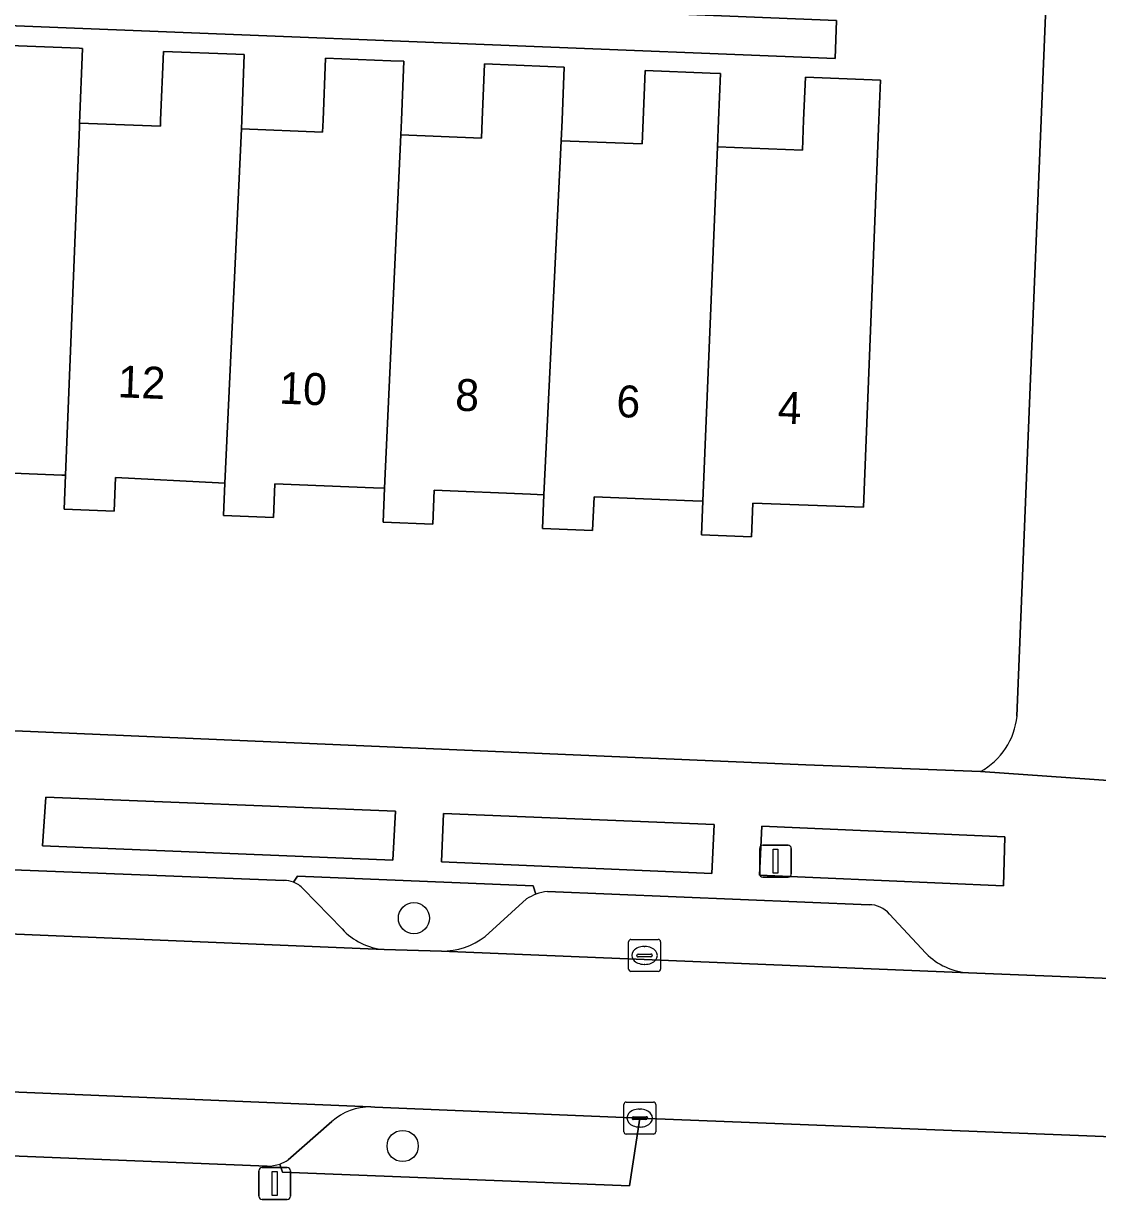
# Model space of a CAD drawing. Extents: x 161354 to 162026, y 386504 to 387460.
# Drawn here: x 161592.34 to 161626.01, y 387216.17 to 387253.03 of the extents above; entities that cross this region are included whole.
import ezdxf

# ---------------------------------------------------------------- set-up
doc = ezdxf.new("R2010")
doc.units = 0
for name, color, linetype in [('IMGEO_Boom', 7, 'Continuous'), ('IMGEO_Erf', 7, 'Continuous'), ('IMGEO_Groenvoorziening', 7, 'Continuous'), ('IMGEO_Kolk', 7, 'Continuous'), ('IMGEO_Lichtmast', 7, 'Continuous'), ('IMGEO_Pand', 7, 'Continuous'), ('IMGEO_Pand_nummerreeks', 7, 'Continuous'), ('IMGEO_Parkeervlak_open', 7, 'Continuous'), ('IMGEO_Rijbaan_lokaal_open', 7, 'Continuous'), ('IMGEO_Voetpad_open', 7, 'Continuous')]:
    doc.layers.add(name, color=color, linetype=linetype)

msp = doc.modelspace()

# ---------------------------------------------------------------- linework, layer by layer
at = {"layer": 'IMGEO_Boom'}
for centre in [(161604.578, 387224.987), (161604.225, 387217.844)]:
    msp.add_circle(centre, 0.489, dxfattribs=at)
at = {"layer": 'IMGEO_Erf'}
for points in [[(161623.487, 387231.32), (161623.903, 387241.645), (161624.246, 387250), (161624.983, 387267.974), (161625.457, 387280.654)], [(161550.176, 387252.756), (161584.82, 387251.403), (161584.961, 387254.538), (161582.48, 387262.469), (161577.049, 387259.255), (161576.237, 387260.627), (161582.187, 387263.651), (161581.615, 387265.851), (161581.048, 387267.337), (161580.643, 387268.039), (161582.505, 387268.039), (161582.293, 387266.598), (161582.579, 387265.409), (161583.313, 387263.061), (161584.354, 387259.724), (161585.906, 387254.436), (161617.831, 387253.127), (161617.782, 387251.931), (161586.329, 387253.184), (161585.49, 387231.146), (161616.871, 387229.793), (161622.343, 387229.58)], [(161591.908, 387252.34), (161594.082, 387252.254), (161594.186, 387252.25), (161594.094, 387249.911), (161596.629, 387249.815), (161596.636, 387250), (161596.722, 387252.155), (161598.996, 387252.065), (161599.259, 387252.055), (161599.178, 387250), (161599.167, 387249.73), (161601.712, 387249.63), (161601.727, 387250), (161601.803, 387251.943), (161603.85, 387251.862), (161604.257, 387251.846), (161604.183, 387250), (161604.165, 387249.543), (161606.699, 387249.442), (161606.721, 387250), (161606.791, 387251.766), (161608.775, 387251.687), (161609.29, 387251.667), (161609.224, 387250), (161609.198, 387249.357), (161611.738, 387249.256), (161611.767, 387250), (161611.829, 387251.556), (161613.869, 387251.475), (161614.188, 387251.462), (161614.13, 387250), (161614.097, 387249.162), (161616.76, 387249.056), (161616.797, 387250), (161616.851, 387251.353), (161619.205, 387251.26), (161619.155, 387250), (161618.675, 387237.87), (161615.206, 387237.997), (161615.163, 387236.936), (161613.593, 387236.999), (161613.636, 387238.06), (161613.328, 387238.072), (161610.225, 387238.198), (161610.182, 387237.137), (161608.612, 387237.2), (161608.655, 387238.261), (161608.234, 387238.278), (161605.215, 387238.4), (161605.172, 387237.339), (161603.612, 387237.402), (161603.655, 387238.463), (161603.31, 387238.477), (161600.214, 387238.602), (161600.171, 387237.541), (161598.611, 387237.604), (161598.653, 387238.625), (161598.453, 387238.635), (161595.223, 387238.804), (161595.18, 387237.743), (161593.61, 387237.807), (161593.653, 387238.868), (161593.542, 387238.872), (161590.213, 387239.007)]]:
    msp.add_lwpolyline(points, dxfattribs=at)
msp.add_arc((161621.261, 387231.538), 2.237, 298.9342, 354.4183, dxfattribs=at)
at = {"layer": 'IMGEO_Groenvoorziening'}
for points in [[(161603.914, 387226.806), (161603.999, 387228.342), (161593.035, 387228.775), (161592.93, 387227.252)], [(161613.92, 387226.389), (161613.988, 387227.923), (161605.507, 387228.266), (161605.445, 387226.752)], [(161623.067, 387226.001), (161623.106, 387227.54), (161615.484, 387227.872), (161615.415, 387226.331)]]:
    msp.add_lwpolyline(points, close=True, dxfattribs=at)
for points in [[(161608.403, 387225.737), (161608.319, 387225.999), (161600.928, 387226.299), (161600.806, 387226.113)], [(161601.105, 387225.909), (161602.323, 387224.649)], [(161606.807, 387224.416), (161608.11, 387225.588)], [(161603.641, 387224.004), (161605.438, 387223.956)], [(161611.659, 387218.72), (161603.35, 387219.067), (161603.228, 387219.072)], [(161600.37, 387217.28), (161600.457, 387217.027), (161611.335, 387216.596), (161611.659, 387218.72)], [(161602.005, 387218.615), (161600.634, 387217.408)]]:
    msp.add_lwpolyline(points, dxfattribs=at)
for centre, radius, start, end in [((161600.529, 387225.386), 0.778, 42.239, 69.1516), ((161608.891, 387224.415), 1.409, 110.2577, 123.6519), ((161603.817, 387226.032), 2.036, 222.7993, 265.0485), ((161605.485, 387226.082), 2.127, 268.7248, 308.4211), ((161603.213, 387217.247), 1.825, 89.5363, 131.4423), ((161599.979, 387218.423), 1.208, 288.8887, 302.844)]:
    msp.add_arc(centre, radius, start, end, dxfattribs=at)
at = {"layer": 'IMGEO_Kolk'}
for p, q in [((161611.309, 387223.393), (161611.309, 387224.245)), ((161611.384, 387224.319), (161612.236, 387224.319)), ((161611.797, 387224.099), (161611.822, 387224.099)), ((161612.31, 387224.245), (161612.31, 387223.393)), ((161611.568, 387223.813), (161611.568, 387223.825)), ((161612.006, 387223.776), (161611.608, 387223.776)), ((161611.611, 387223.862), (161612.009, 387223.862)), ((161612.052, 387223.825), (161612.052, 387223.813)), ((161612.236, 387223.319), (161611.384, 387223.319)), ((161611.82, 387223.539), (161611.795, 387223.539)), ((161611.233, 387219.22), (161612.085, 387219.22)), ((161611.158, 387218.294), (161611.158, 387219.146)), ((161611.646, 387219), (161611.671, 387219)), ((161612.159, 387219.146), (161612.159, 387218.294)), ((161611.417, 387218.714), (161611.417, 387218.726)), ((161611.855, 387218.677), (161611.457, 387218.677)), ((161611.46, 387218.763), (161611.858, 387218.763)), ((161611.901, 387218.726), (161611.901, 387218.714)), ((161612.085, 387218.22), (161611.233, 387218.22)), ((161611.669, 387218.44), (161611.644, 387218.44))]:
    msp.add_line(p, q, dxfattribs=at)
for points in [[(161611.309, 387223.393), (161611.309, 387224.245)], [(161611.384, 387224.319), (161612.236, 387224.319)], [(161612.31, 387224.245), (161612.31, 387223.393)], [(161612.236, 387223.319), (161611.384, 387223.319)], [(161611.233, 387219.22), (161612.085, 387219.22)], [(161611.158, 387218.294), (161611.158, 387219.146)], [(161612.159, 387219.146), (161612.159, 387218.294)], [(161612.085, 387218.22), (161611.233, 387218.22)]]:
    msp.add_lwpolyline(points, dxfattribs=at)
for centre, radius, start, end in [((161611.386, 387224.243), 0.0765, 91.552, 178.448), ((161611.386, 387224.243), 0.0765, 91.552, 178.448), ((161612.234, 387224.243), 0.0765, 1.552, 88.448), ((161612.234, 387224.243), 0.0765, 1.552, 88.448), ((161611.608, 387223.822), 0.0403, 85.8775, 175.7526), ((161611.605, 387223.812), 0.0366, 178.938, 274.7102), ((161612.009, 387223.819), 0.043, 264.8664, 352.4533), ((161612.013, 387223.824), 0.0386, 1.7309, 96.639), ((161611.386, 387223.395), 0.0765, 181.552, 268.448), ((161611.386, 387223.395), 0.0765, 181.552, 268.448), ((161612.234, 387223.395), 0.0765, 271.552, 358.448), ((161612.234, 387223.395), 0.0765, 271.552, 358.448), ((161611.235, 387219.144), 0.0765, 91.552, 178.448), ((161611.235, 387219.144), 0.0765, 91.552, 178.448), ((161612.083, 387219.144), 0.0765, 1.552, 88.448), ((161612.083, 387219.144), 0.0765, 1.552, 88.448), ((161611.457, 387218.723), 0.0403, 85.8775, 175.7526), ((161611.454, 387218.713), 0.0366, 178.938, 274.7102), ((161611.858, 387218.72), 0.043, 264.8664, 352.4533), ((161611.862, 387218.725), 0.0386, 1.7309, 96.639), ((161611.235, 387218.296), 0.0765, 181.552, 268.448), ((161611.235, 387218.296), 0.0765, 181.552, 268.448), ((161612.083, 387218.296), 0.0765, 271.552, 358.448), ((161612.083, 387218.296), 0.0765, 271.552, 358.448)]:
    msp.add_arc(centre, radius, start, end, dxfattribs=at)
for centre, major_axis, ratio, start_param, end_param in [((161611.796, 387223.819), (-0.387, 0.002), 0.722429, 4.712389, 7.853982), ((161611.821, 387223.819), (-0.39, 0.002), 0.717154, 1.570796, 4.712389), ((161611.645, 387218.72), (-0.387, 0.002), 0.722429, 4.712389, 7.853982), ((161611.67, 387218.72), (-0.39, 0.002), 0.717154, 1.570796, 4.712389)]:
    msp.add_ellipse(centre, major_axis=major_axis, ratio=ratio, start_param=start_param, end_param=end_param, dxfattribs=at)
at = {"layer": 'IMGEO_Lichtmast'}
for p, q in [((161615.419, 387226.372), (161615.419, 387227.172)), ((161615.419, 387227.172), (161615.419, 387226.372)), ((161615.519, 387227.272), (161616.309, 387227.272)), ((161616.309, 387227.272), (161615.519, 387227.272)), ((161616.409, 387227.172), (161616.409, 387226.372)), ((161616.409, 387226.372), (161616.409, 387227.172)), ((161616.309, 387226.272), (161615.519, 387226.272)), ((161615.519, 387226.272), (161616.309, 387226.272)), ((161599.715, 387216.268), (161599.715, 387217.068)), ((161599.715, 387217.068), (161599.715, 387216.268)), ((161599.815, 387217.168), (161600.605, 387217.168)), ((161600.605, 387217.168), (161599.815, 387217.168)), ((161600.705, 387217.068), (161600.705, 387216.268)), ((161600.705, 387216.268), (161600.705, 387217.068)), ((161600.605, 387216.168), (161599.815, 387216.168)), ((161599.815, 387216.168), (161600.605, 387216.168))]:
    msp.add_line(p, q, dxfattribs=at)
for points in [[(161615.839, 387227.147), (161615.989, 387227.147), (161615.989, 387226.397), (161615.839, 387226.397), (161615.839, 387227.147)], [(161600.135, 387217.043), (161600.285, 387217.043), (161600.285, 387216.293), (161600.135, 387216.293), (161600.135, 387217.043)]]:
    msp.add_lwpolyline(points, dxfattribs=at)
for centre, start, end in [((161615.519, 387227.172), 90, 180), ((161615.519, 387227.172), 90, 180), ((161616.309, 387227.172), 0, 90), ((161616.309, 387227.172), 360, 90), ((161615.519, 387226.372), 180, 270), ((161615.519, 387226.372), 180, 270), ((161616.309, 387226.372), 270, 0), ((161616.309, 387226.372), 270, 0), ((161599.815, 387217.068), 90, 180), ((161599.815, 387217.068), 90, 180), ((161600.605, 387217.068), 0, 90), ((161600.605, 387217.068), 360, 90), ((161599.815, 387216.268), 180, 270), ((161599.815, 387216.268), 180, 270), ((161600.605, 387216.268), 270, 0), ((161600.605, 387216.268), 270, 0)]:
    msp.add_arc(centre, 0.1, start, end, dxfattribs=at)
at = {"layer": 'IMGEO_Pand'}
for points in [[(161594.089, 387249.789), (161594.094, 387249.911), (161594.186, 387252.25), (161594.082, 387252.254), (161591.908, 387252.34), (161589.227, 387252.374), (161588.857, 387252.389), (161588.763, 387250), (161588.528, 387244.068), (161588.33, 387239.071), (161588.653, 387239.07), (161588.61, 387238.009), (161590.17, 387237.946), (161590.213, 387239.007), (161593.542, 387238.872), (161593.653, 387238.868)], [(161599.167, 387249.73), (161599.178, 387250), (161599.259, 387252.055), (161598.996, 387252.065), (161596.722, 387252.155), (161596.636, 387250), (161596.629, 387249.815), (161594.094, 387249.911), (161594.089, 387249.789), (161593.653, 387238.868), (161593.61, 387237.807), (161595.18, 387237.743), (161595.223, 387238.804), (161598.453, 387238.635), (161598.653, 387238.625)], [(161604.165, 387249.543), (161604.183, 387250), (161604.257, 387251.846), (161603.85, 387251.862), (161601.803, 387251.943), (161601.727, 387250), (161601.712, 387249.63), (161599.167, 387249.73), (161598.653, 387238.625), (161598.611, 387237.604), (161600.171, 387237.541), (161600.214, 387238.602), (161603.31, 387238.477), (161603.655, 387238.463)], [(161609.198, 387249.357), (161609.224, 387250), (161609.29, 387251.667), (161608.775, 387251.687), (161606.791, 387251.766), (161606.721, 387250), (161606.699, 387249.442), (161604.165, 387249.543), (161603.655, 387238.463), (161603.612, 387237.402), (161605.172, 387237.339), (161605.215, 387238.4), (161608.234, 387238.278), (161608.655, 387238.261)], [(161614.097, 387249.162), (161614.13, 387250), (161614.188, 387251.462), (161613.869, 387251.475), (161611.829, 387251.556), (161611.767, 387250), (161611.738, 387249.256), (161609.198, 387249.357), (161608.655, 387238.261), (161608.612, 387237.2), (161610.182, 387237.137), (161610.225, 387238.198), (161613.328, 387238.072), (161613.636, 387238.06)], [(161619.155, 387250), (161619.205, 387251.26), (161616.851, 387251.353), (161616.797, 387250), (161616.76, 387249.056), (161614.097, 387249.162), (161613.636, 387238.06), (161613.593, 387236.999), (161615.163, 387236.936), (161615.206, 387237.997), (161618.675, 387237.87)]]:
    msp.add_lwpolyline(points, close=True, dxfattribs=at)
at = {"layer": 'IMGEO_Parkeervlak_open'}
for points in [[(161600.499, 387226.164), (161584.31, 387226.81)], [(161602.323, 387224.649), (161601.105, 387225.909)], [(161618.847, 387225.407), (161608.77, 387225.82)], [(161608.11, 387225.588), (161606.807, 387224.416)], [(161620.633, 387223.887), (161619.489, 387225.115)], [(161581.322, 387224.972), (161581.107, 387224.942), (161581.321, 387224.933), (161603.641, 387224.004)], [(161605.438, 387223.956), (161621.964, 387223.274)], [(161603.228, 387219.072), (161581.145, 387219.987), (161580.962, 387219.995)], [(161600.634, 387217.408), (161602.005, 387218.615)], [(161584.153, 387217.849), (161599.979, 387217.212)]]:
    msp.add_lwpolyline(points, dxfattribs=at)
for centre, radius, start, end in [((161600.527, 387225.386), 0.779, 69.0448, 92.091), ((161600.529, 387225.386), 0.778, 42.239, 69.1516), ((161608.891, 387224.43), 1.395, 94.9933, 110.4937), ((161608.891, 387224.415), 1.409, 110.2577, 123.6519), ((161618.86, 387224.584), 0.823, 40.1641, 90.9211), ((161603.817, 387226.032), 2.036, 222.7993, 265.0485), ((161605.485, 387226.082), 2.127, 268.7248, 308.4211), ((161622.094, 387225.307), 2.037, 224.194, 266.3485), ((161603.213, 387217.247), 1.825, 89.5363, 131.4423), ((161599.979, 387218.423), 1.208, 288.8887, 302.844), ((161599.968, 387218.436), 1.224, 270.5361, 289.1955)]:
    msp.add_arc(centre, radius, start, end, dxfattribs=at)
at = {"layer": 'IMGEO_Rijbaan_lokaal_open'}
msp.add_lwpolyline([(161634.283, 387222.704), (161632.766, 387222.852), (161632.288, 387222.867), (161626.421, 387223.099), (161621.964, 387223.274), (161605.438, 387223.956), (161603.641, 387224.004), (161581.321, 387224.933), (161581.145, 387219.987), (161603.228, 387219.072), (161603.35, 387219.067), (161611.659, 387218.72), (161632.019, 387217.909), (161632.346, 387217.886)], dxfattribs=at)
at = {"layer": 'IMGEO_Voetpad_open'}
for points in [[(161625.457, 387280.654), (161624.983, 387267.974), (161624.246, 387250), (161623.903, 387241.645), (161623.487, 387231.32)], [(161551.639, 387251.577), (161584.786, 387250.371), (161583.994, 387231.211), (161585.49, 387231.146), (161586.329, 387253.184), (161617.782, 387251.931), (161617.831, 387253.127), (161585.906, 387254.436), (161584.354, 387259.724), (161583.313, 387263.061), (161582.579, 387265.409), (161582.293, 387266.598), (161582.505, 387268.039), (161580.643, 387268.039), (161581.048, 387267.337), (161581.615, 387265.851), (161582.187, 387263.651), (161576.237, 387260.627), (161577.049, 387259.255), (161582.48, 387262.469), (161584.961, 387254.538), (161584.82, 387251.403), (161550.176, 387252.756)], [(161638.439, 387228.78), (161628.575, 387229.146), (161627.985, 387229.187), (161622.343, 387229.58), (161616.871, 387229.793), (161585.49, 387231.146), (161583.994, 387231.211), (161550.945, 387232.636), (161549.347, 387232.705), (161544.065, 387232.933), (161542.674, 387232.993), (161530.426, 387233.3), (161525.217, 387233.43), (161525.389, 387231.616)], [(161622.343, 387229.58), (161627.985, 387229.187)], [(161584.31, 387226.81), (161600.499, 387226.164)], [(161600.806, 387226.113), (161600.928, 387226.299), (161608.319, 387225.999), (161608.403, 387225.737)], [(161608.77, 387225.82), (161618.847, 387225.407)], [(161619.489, 387225.115), (161620.633, 387223.887)], [(161621.964, 387223.274), (161626.421, 387223.099), (161626.496, 387225.246), (161632.131, 387225.011), (161632.388, 387225), (161632.376, 387224.746), (161632.288, 387222.867), (161632.766, 387222.852), (161634.283, 387222.704)], [(161611.659, 387218.72), (161611.335, 387216.596), (161600.457, 387217.027), (161600.37, 387217.28)], [(161632.346, 387217.886), (161632.019, 387217.909), (161611.659, 387218.72)], [(161599.979, 387217.212), (161584.153, 387217.849)]]:
    msp.add_lwpolyline(points, dxfattribs=at)
for points in [[(161592.93, 387227.252), (161593.035, 387228.775), (161603.999, 387228.342), (161603.914, 387226.806)], [(161605.445, 387226.752), (161605.507, 387228.266), (161613.988, 387227.923), (161613.92, 387226.389)], [(161615.415, 387226.331), (161615.484, 387227.872), (161623.106, 387227.54), (161623.067, 387226.001)]]:
    msp.add_lwpolyline(points, close=True, dxfattribs=at)
for centre, radius, start, end in [((161621.261, 387231.538), 2.237, 298.9342, 354.4183), ((161600.527, 387225.386), 0.779, 69.0448, 92.091), ((161608.891, 387224.43), 1.395, 94.9933, 110.4937), ((161618.86, 387224.584), 0.823, 40.1641, 90.9211), ((161622.094, 387225.307), 2.037, 224.194, 266.3485), ((161599.968, 387218.436), 1.224, 270.5361, 289.1955)]:
    msp.add_arc(centre, radius, start, end, dxfattribs=at)

# ---------------------------------------------------------------- texts
at = {"layer": 'IMGEO_Pand_nummerreeks'}
for s, p in [('12', (161595.279, 387241.317)), ('10', (161600.342, 387241.117)), ('8', (161605.859, 387240.899)), ('6', (161610.912, 387240.699)), ('4', (161615.97, 387240.499))]:
    msp.add_text(s, height=1, rotation=357.7311, dxfattribs=at).set_placement(p)

doc.saveas('drawing.dxf')
